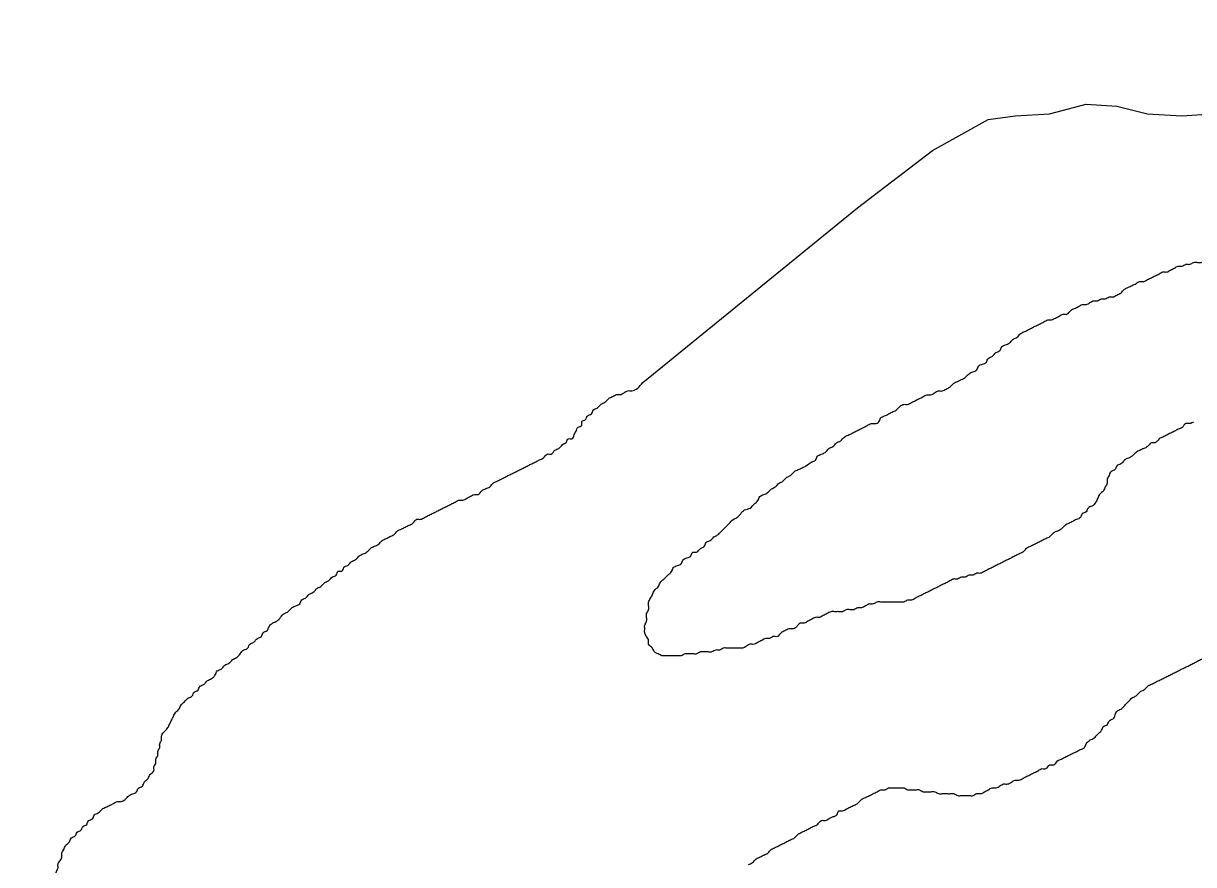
# Model space of a CAD drawing. Extents: x 813775 to 1157140, y 1757555 to 1979907.
# Drawn here: x 1039819 to 1041520, y 1802319 to 1803542 of the extents above; entities that cross this region are included whole.
import ezdxf

# ---------------------------------------------------------------- set-up
doc = ezdxf.new("R2010")
doc.units = 0
doc.layers.add('Level 9', color=7, linetype='Continuous')

msp = doc.modelspace()

# ---------------------------------------------------------------- linework, layer by layer
at = {"layer": 'Level 9'}
msp.add_lwpolyline([(1040719.2, 1803020), (1040869.8, 1803142.8), (1041031.6, 1803274), (1041140.4, 1803357.7), (1041221.3, 1803402.4), (1041260.4, 1803407.9), (1041310.6, 1803410.7), (1041363.6, 1803424.7), (1041408.2, 1803421.9), (1041452.9, 1803410.7), (1041503.1, 1803407.9), (1041589.6, 1803413.5), (1041695.6, 1803444.2), (1041826.7, 1803469.3), (1041955, 1803519.6), (1042042, 1803542.3)], dxfattribs=at)
for points in [[(1041313.5, 1803111.1), (1041319.1, 1803113.8), (1041324.7, 1803116.6), (1041330.3, 1803119.4), (1041335.9, 1803119.4), (1041341.4, 1803125), (1041347, 1803127.8), (1041352.6, 1803130.6), (1041358.2, 1803133.4), (1041363.7, 1803133.4), (1041369.3, 1803136.2), (1041374.9, 1803139), (1041380.5, 1803139), (1041386.1, 1803141.8), (1041391.6, 1803141.8), (1041397.2, 1803144.5), (1041402.8, 1803144.5), (1041408.4, 1803147.3), (1041414, 1803150.1), (1041419.5, 1803155.7), (1041425.1, 1803158.5), (1041430.7, 1803161.3), (1041436.3, 1803164.1), (1041441.9, 1803166.9), (1041447.4, 1803166.9), (1041453, 1803169.7), (1041458.6, 1803172.5), (1041464.2, 1803175.2), (1041469.8, 1803178), (1041475.3, 1803180.8), (1041480.9, 1803180.8), (1041486.5, 1803183.6), (1041492.1, 1803186.4), (1041497.7, 1803189.2), (1041503.2, 1803189.2), (1041508.8, 1803192), (1041514.4, 1803192), (1041520, 1803194.8), (1041525.5, 1803194.8), (1041531.1, 1803194.8), (1041536.7, 1803197.6), (1041542.3, 1803200.4), (1041547.9, 1803203.2), (1041553.4, 1803203.2), (1041559, 1803205.9), (1041564.6, 1803205.9), (1041570.2, 1803205.9), (1041575.8, 1803205.9), (1041581.3, 1803208.7), (1041586.9, 1803208.7), (1041592.5, 1803208.7), (1041598.1, 1803208.7), (1041603.7, 1803208.7), (1041609.2, 1803208.7), (1041614.8, 1803208.7), (1041620.4, 1803208.7), (1041626, 1803208.7), (1041631.6, 1803205.9), (1041637.1, 1803205.9), (1041642.7, 1803205.9), (1041648.3, 1803205.9), (1041653.9, 1803205.9), (1041659.4, 1803205.9), (1041665, 1803208.7), (1041670.6, 1803208.7), (1041676.2, 1803208.7), (1041681.8, 1803208.7), (1041687.3, 1803211.5), (1041692.9, 1803211.5), (1041698.5, 1803211.5), (1041704.1, 1803211.5), (1041709.7, 1803211.5), (1041715.2, 1803211.5), (1041720.8, 1803211.5), (1041726.4, 1803211.5), (1041732, 1803211.5), (1041737.6, 1803208.7), (1041743.1, 1803208.7), (1041748.7, 1803205.9), (1041754.3, 1803203.2), (1041759.9, 1803200.4), (1041765.5, 1803200.4), (1041771, 1803200.4), (1041776.6, 1803200.4), (1041782.2, 1803197.6), (1041787.8, 1803197.6), (1041793.4, 1803197.6), (1041798.9, 1803200.4), (1041804.5, 1803200.4), (1041810.1, 1803200.4), (1041815.7, 1803203.2)], [(1040822.6, 1802795.7), (1040828.1, 1802798.5), (1040833.7, 1802804), (1040839.3, 1802809.6), (1040844.9, 1802815.2), (1040850.5, 1802820.8), (1040856, 1802823.6), (1040861.6, 1802829.2), (1040867.2, 1802834.7), (1040875.6, 1802837.5), (1040881.1, 1802843.1), (1040886.7, 1802848.7), (1040889.5, 1802854.3), (1040895.1, 1802857.1), (1040900.7, 1802859.9), (1040906.3, 1802865.4), (1040911.8, 1802868.2), (1040917.4, 1802873.8), (1040923, 1802876.6), (1040928.6, 1802882.2), (1040934.1, 1802885), (1040939.7, 1802890.6), (1040945.3, 1802893.4), (1040950.9, 1802896.1), (1040956.5, 1802898.9), (1040964.8, 1802904.5), (1040970.4, 1802907.3), (1040973.2, 1802912.9), (1040978.8, 1802915.7), (1040984.4, 1802918.5), (1040989.9, 1802924.1), (1040995.5, 1802926.9), (1041001.1, 1802932.4), (1041006.7, 1802935.2), (1041012.3, 1802940.8), (1041017.8, 1802943.6), (1041023.4, 1802946.4), (1041029, 1802949.2), (1041034.6, 1802952), (1041040.2, 1802954.8), (1041045.7, 1802957.6), (1041051.3, 1802960.3), (1041056.9, 1802960.3), (1041062.5, 1802963.1), (1041065.3, 1802968.7), (1041070.8, 1802971.5), (1041076.4, 1802974.3), (1041082, 1802977.1), (1041087.6, 1802979.9), (1041093.2, 1802985.5), (1041098.7, 1802988.3), (1041104.3, 1802988.3), (1041109.9, 1802991), (1041115.5, 1802993.8), (1041121.1, 1802996.6), (1041126.6, 1802999.4), (1041132.2, 1803002.2), (1041137.8, 1803002.2), (1041143.4, 1803005), (1041148.9, 1803007.8), (1041154.5, 1803007.8), (1041160.1, 1803010.6), (1041165.7, 1803013.4), (1041171.3, 1803019), (1041176.8, 1803021.7), (1041182.4, 1803024.5), (1041188, 1803027.3), (1041193.6, 1803032.9), (1041199.2, 1803035.7), (1041204.7, 1803038.5), (1041207.5, 1803044.1), (1041213.1, 1803046.9), (1041218.7, 1803049.7), (1041221.5, 1803055.2), (1041227.1, 1803058), (1041232.6, 1803063.6), (1041238.2, 1803066.4), (1041241, 1803072), (1041246.6, 1803074.8), (1041252.2, 1803077.6), (1041257.7, 1803083.1), (1041263.3, 1803085.9), (1041268.9, 1803091.5), (1041274.5, 1803094.3), (1041280.1, 1803097.1), (1041285.6, 1803099.9), (1041291.2, 1803102.7), (1041296.8, 1803105.5), (1041302.4, 1803108.3), (1041308, 1803111.1), (1041313.5, 1803111.1)], [(1040608.3, 1802932.7), (1040611.1, 1802938.3), (1040616.7, 1802938.3), (1040619.5, 1802943.9), (1040622.3, 1802949.4), (1040625.1, 1802955), (1040630.7, 1802957.8), (1040630.7, 1802963.4), (1040636.2, 1802966.2), (1040639, 1802971.8), (1040644.6, 1802974.6), (1040647.4, 1802980.1), (1040653, 1802982.9), (1040658.6, 1802988.5), (1040664.1, 1802991.3), (1040669.7, 1802996.9), (1040675.3, 1802999.7), (1040680.9, 1803002.5), (1040686.4, 1803002.5), (1040692, 1803005.3), (1040697.6, 1803008.1), (1040703.2, 1803008.1), (1040719.2, 1803020)], [(1041520, 1802963.1), (1041514.4, 1802960.3), (1041508.8, 1802960.3), (1041503.2, 1802954.8), (1041497.7, 1802952), (1041492.1, 1802949.2), (1041486.5, 1802946.4), (1041480.9, 1802943.6), (1041475.3, 1802940.8), (1041469.8, 1802938), (1041464.2, 1802932.4), (1041458.6, 1802932.4), (1041453, 1802926.9), (1041447.4, 1802924.1), (1041441.9, 1802921.3), (1041436.3, 1802918.5), (1041430.7, 1802912.9), (1041425.1, 1802910.1), (1041419.5, 1802907.3), (1041414, 1802901.7), (1041408.4, 1802898.9), (1041405.6, 1802893.4), (1041400, 1802890.6), (1041397.2, 1802885), (1041394.4, 1802879.4), (1041394.4, 1802873.8), (1041391.6, 1802868.2), (1041388.9, 1802862.7), (1041383.3, 1802857.1), (1041380.5, 1802851.5), (1041377.7, 1802845.9), (1041372.1, 1802840.3), (1041366.5, 1802837.5), (1041363.7, 1802832), (1041358.2, 1802829.2), (1041355.4, 1802823.6), (1041349.8, 1802820.8), (1041344.2, 1802818), (1041338.6, 1802815.2), (1041333.1, 1802812.4), (1041327.5, 1802806.8), (1041321.9, 1802804), (1041316.3, 1802801.3), (1041310.7, 1802795.7), (1041305.2, 1802792.9), (1041299.6, 1802790.1), (1041294, 1802787.3), (1041288.4, 1802784.5), (1041282.8, 1802781.7), (1041277.3, 1802778.9), (1041271.7, 1802773.3), (1041266.1, 1802770.6), (1041260.5, 1802767.8), (1041255, 1802765), (1041249.4, 1802762.2), (1041243.8, 1802759.4), (1041238.2, 1802756.6), (1041232.6, 1802753.8), (1041227.1, 1802751), (1041221.5, 1802748.2), (1041215.9, 1802745.4), (1041210.3, 1802742.6), (1041204.7, 1802742.6), (1041199.2, 1802739.9), (1041193.6, 1802739.9), (1041188, 1802737.1), (1041182.4, 1802737.1), (1041176.8, 1802734.3), (1041171.3, 1802734.3), (1041165.7, 1802731.5), (1041160.1, 1802728.7), (1041154.5, 1802725.9), (1041148.9, 1802723.1), (1041143.4, 1802720.3), (1041137.8, 1802717.5), (1041132.2, 1802714.7), (1041126.6, 1802711.9), (1041121.1, 1802709.2), (1041115.5, 1802706.4), (1041109.9, 1802703.6), (1041104.3, 1802703.6), (1041098.7, 1802700.8), (1041093.2, 1802700.8), (1041087.6, 1802700.8), (1041082, 1802700.8), (1041076.4, 1802700.8), (1041070.8, 1802700.8), (1041065.3, 1802700.8), (1041059.7, 1802700.8), (1041054.1, 1802698), (1041048.5, 1802698)], [(1040123, 1802617.3), (1040128.5, 1802620.1), (1040134.1, 1802625.7), (1040139.7, 1802631.3), (1040145.3, 1802634.1), (1040148.1, 1802639.7), (1040153.6, 1802642.4), (1040159.2, 1802648), (1040164.8, 1802650.8), (1040167.6, 1802656.4), (1040173.2, 1802659.2), (1040176, 1802664.8), (1040181.5, 1802670.4), (1040187.1, 1802673.1), (1040192.7, 1802678.7), (1040198.3, 1802684.3), (1040203.9, 1802687.1), (1040209.4, 1802692.7), (1040215, 1802695.5), (1040220.6, 1802698.3), (1040223.4, 1802703.8), (1040229, 1802706.6), (1040234.5, 1802712.2), (1040240.1, 1802715), (1040245.7, 1802720.6), (1040251.3, 1802723.4), (1040256.9, 1802729), (1040262.4, 1802731.8), (1040268, 1802737.3), (1040273.6, 1802740.1), (1040276.4, 1802745.7), (1040282, 1802745.7), (1040284.8, 1802751.3), (1040290.3, 1802754.1), (1040295.9, 1802759.7), (1040301.5, 1802762.5), (1040307.1, 1802768), (1040312.6, 1802770.8), (1040318.2, 1802773.6), (1040323.8, 1802779.2), (1040329.4, 1802782), (1040335, 1802784.8), (1040340.5, 1802790.4), (1040346.1, 1802793.2), (1040351.7, 1802795.9), (1040357.3, 1802798.7), (1040362.9, 1802804.3), (1040368.4, 1802807.1), (1040374, 1802809.9), (1040379.6, 1802812.7), (1040385.2, 1802815.5), (1040390.8, 1802821.1), (1040396.3, 1802821.1), (1040401.9, 1802823.9), (1040407.5, 1802826.6), (1040413.1, 1802829.4), (1040418.7, 1802832.2), (1040424.2, 1802835), (1040429.8, 1802837.8), (1040435.4, 1802840.6), (1040441, 1802843.4), (1040446.5, 1802846.2), (1040452.1, 1802849), (1040457.7, 1802849), (1040463.3, 1802851.8), (1040468.9, 1802854.6), (1040474.4, 1802857.3), (1040480, 1802857.3), (1040485.6, 1802862.9), (1040491.2, 1802865.7), (1040496.8, 1802868.5), (1040502.3, 1802874.1), (1040507.9, 1802876.9), (1040513.5, 1802879.7), (1040519.1, 1802882.5), (1040524.7, 1802885.3), (1040530.2, 1802888), (1040535.8, 1802890.8), (1040541.4, 1802893.6), (1040547, 1802896.4), (1040552.5, 1802899.2), (1040558.1, 1802902), (1040563.7, 1802904.8), (1040569.3, 1802907.6), (1040574.9, 1802910.4), (1040580.4, 1802916), (1040586, 1802916), (1040591.6, 1802921.5), (1040597.2, 1802924.3), (1040602.8, 1802929.9), (1040608.3, 1802932.7)], [(1041048.5, 1802698), (1041042.9, 1802695.2), (1041037.4, 1802692.4), (1041031.8, 1802692.4), (1041026.2, 1802689.6), (1041020.6, 1802689.6), (1041015, 1802689.6), (1041009.5, 1802686.8), (1041003.9, 1802686.8), (1040998.3, 1802686.8), (1040992.7, 1802686.8), (1040987.1, 1802684), (1040981.6, 1802681.2), (1040976, 1802678.5), (1040970.4, 1802678.5), (1040964.8, 1802675.7), (1040959.3, 1802672.9), (1040953.7, 1802670.1), (1040948.1, 1802670.1), (1040942.5, 1802664.5), (1040936.9, 1802661.7), (1040931.4, 1802661.7), (1040925.8, 1802658.9), (1040920.2, 1802656.1), (1040914.6, 1802650.5), (1040909, 1802650.5), (1040903.5, 1802647.8), (1040897.9, 1802647.8), (1040892.3, 1802645), (1040886.7, 1802642.2), (1040881.1, 1802639.4), (1040875.6, 1802639.4), (1040870, 1802636.6), (1040864.4, 1802633.8), (1040858.8, 1802633.8), (1040853.2, 1802633.8), (1040847.7, 1802633.8), (1040842.1, 1802633.8), (1040836.5, 1802633.8), (1040830.9, 1802631), (1040825.4, 1802631), (1040819.8, 1802628.2), (1040814.2, 1802628.2), (1040808.6, 1802628.2), (1040803, 1802628.2), (1040797.5, 1802625.4), (1040791.9, 1802625.4), (1040786.3, 1802625.4), (1040780.7, 1802625.4), (1040775.1, 1802622.6), (1040769.6, 1802622.6), (1040764, 1802622.6), (1040758.4, 1802622.6), (1040752.8, 1802622.6), (1040747.2, 1802622.6), (1040741.7, 1802625.4), (1040736.1, 1802628.2), (1040733.3, 1802633.8), (1040727.7, 1802639.4), (1040727.7, 1802645), (1040724.9, 1802650.5), (1040722.1, 1802656.1), (1040722.1, 1802661.7), (1040722.1, 1802667.3), (1040724.9, 1802672.9), (1040724.9, 1802678.5), (1040724.9, 1802684), (1040727.7, 1802689.6), (1040727.7, 1802695.2), (1040727.7, 1802700.8), (1040730.5, 1802706.4), (1040733.3, 1802711.9), (1040736.1, 1802717.5), (1040741.7, 1802723.1), (1040744.5, 1802728.7), (1040750, 1802734.3), (1040755.6, 1802739.9), (1040761.2, 1802745.4), (1040764, 1802751), (1040769.6, 1802753.8), (1040775.1, 1802756.6), (1040777.9, 1802762.2), (1040783.5, 1802765), (1040789.1, 1802767.8), (1040791.9, 1802773.3), (1040797.5, 1802773.3), (1040803, 1802778.9), (1040808.6, 1802781.7), (1040811.4, 1802787.3), (1040817, 1802790.1), (1040822.6, 1802795.7)], [(1041369.6, 1802500.4), (1041375.2, 1802503.2), (1041380.8, 1802508.8), (1041386.3, 1802514.3), (1041389.1, 1802519.9), (1041394.7, 1802522.7), (1041397.5, 1802528.3), (1041403.1, 1802531.1), (1041405.9, 1802536.7), (1041408.7, 1802542.3), (1041414.2, 1802545), (1041419.8, 1802550.6), (1041425.4, 1802556.2), (1041431, 1802561.8), (1041436.6, 1802564.6), (1041442.1, 1802570.2), (1041447.7, 1802573), (1041453.3, 1802578.5), (1041458.9, 1802581.3), (1041464.5, 1802584.1), (1041470, 1802586.9), (1041475.6, 1802589.7), (1041481.2, 1802592.5), (1041486.8, 1802595.3), (1041492.3, 1802598.1), (1041497.9, 1802600.9), (1041503.5, 1802603.7), (1041509.1, 1802606.4), (1041514.7, 1802609.2), (1041520.2, 1802612), (1041525.8, 1802614.8), (1041531.4, 1802617.6), (1041537, 1802617.6), (1041542.6, 1802620.4), (1041548.1, 1802623.2), (1041553.7, 1802626), (1041559.3, 1802626), (1041564.9, 1802628.8), (1041570.5, 1802628.8), (1041576, 1802631.6), (1041581.6, 1802631.6), (1041587.2, 1802631.6), (1041592.8, 1802634.4), (1041598.4, 1802634.4), (1041603.9, 1802634.4), (1041609.5, 1802634.4), (1041615.1, 1802634.4), (1041620.7, 1802637.1), (1041626.3, 1802637.1), (1041631.8, 1802639.9), (1041637.4, 1802642.7), (1041643, 1802642.7), (1041648.6, 1802645.5), (1041654.1, 1802648.3), (1041659.7, 1802651.1), (1041665.3, 1802651.1), (1041670.9, 1802653.9), (1041676.5, 1802653.9), (1041682, 1802656.7), (1041687.6, 1802656.7), (1041693.2, 1802659.5), (1041698.8, 1802662.3), (1041704.4, 1802662.3), (1041709.9, 1802665.1), (1041715.5, 1802667.8), (1041721.1, 1802670.6), (1041726.7, 1802673.4), (1041732.3, 1802676.2), (1041737.8, 1802679), (1041743.4, 1802679), (1041749, 1802681.8), (1041754.6, 1802684.6), (1041760.2, 1802687.4), (1041765.7, 1802690.2), (1041768.5, 1802695.8), (1041774.1, 1802695.8), (1041779.7, 1802701.3), (1041785.3, 1802704.1), (1041790.8, 1802706.9), (1041796.4, 1802709.7), (1041802, 1802712.5), (1041804.8, 1802718.1), (1041810.4, 1802720.9), (1041815.9, 1802723.7), (1041821.5, 1802726.5), (1041827.1, 1802729.2), (1041832.7, 1802732), (1041835.5, 1802737.6), (1041841.1, 1802737.6), (1041846.6, 1802743.2), (1041852.2, 1802746)], [(1039818.9, 1802173.6), (1039821.7, 1802179.1), (1039824.5, 1802184.7), (1039824.5, 1802190.3), (1039827.3, 1802195.9), (1039827.3, 1802201.5), (1039830.1, 1802207.1), (1039832.8, 1802212.6), (1039835.6, 1802218.2), (1039838.4, 1802223.8), (1039841.2, 1802229.4), (1039841.2, 1802235), (1039844, 1802240.6), (1039846.8, 1802246.1), (1039846.8, 1802251.7), (1039849.6, 1802257.3), (1039852.4, 1802262.9), (1039852.4, 1802268.5), (1039855.2, 1802274), (1039857.9, 1802279.6), (1039860.7, 1802285.2), (1039860.7, 1802290.8), (1039863.5, 1802296.4), (1039866.3, 1802302), (1039866.3, 1802307.5), (1039869.1, 1802313.1), (1039869.1, 1802318.7), (1039871.9, 1802324.3), (1039874.7, 1802329.9), (1039874.7, 1802335.4), (1039877.5, 1802341), (1039880.3, 1802346.6), (1039885.8, 1802352.2), (1039888.6, 1802357.8), (1039894.2, 1802360.6), (1039897, 1802366.1), (1039902.6, 1802368.9), (1039905.4, 1802374.5), (1039910.9, 1802377.3), (1039913.7, 1802382.9), (1039919.3, 1802385.7), (1039922.1, 1802391.3), (1039927.7, 1802394.1), (1039933.3, 1802399.6), (1039938.8, 1802402.4), (1039944.4, 1802405.2), (1039950, 1802408), (1039955.6, 1802410.8), (1039961.2, 1802410.8), (1039966.7, 1802413.6), (1039972.3, 1802419.2), (1039977.9, 1802422), (1039983.5, 1802424.8), (1039986.3, 1802430.3), (1039991.8, 1802433.1), (1039994.6, 1802438.7), (1040000.2, 1802444.3), (1040003, 1802449.9), (1040008.6, 1802455.5), (1040008.6, 1802461), (1040011.4, 1802466.6), (1040011.4, 1802472.2), (1040014.2, 1802477.8), (1040014.2, 1802483.4), (1040017, 1802488.9), (1040017, 1802494.5), (1040019.7, 1802500.1), (1040019.7, 1802505.7), (1040022.5, 1802511.3), (1040028.1, 1802516.9), (1040030.9, 1802522.4), (1040033.7, 1802528), (1040036.5, 1802533.6), (1040039.3, 1802539.2), (1040044.8, 1802544.8), (1040047.6, 1802550.3), (1040053.2, 1802555.9), (1040058.8, 1802561.5), (1040064.4, 1802564.3), (1040067.2, 1802569.9), (1040072.7, 1802572.7), (1040075.5, 1802578.3), (1040081.1, 1802581), (1040086.7, 1802586.6), (1040092.3, 1802589.4), (1040097.8, 1802595), (1040100.6, 1802600.6), (1040106.2, 1802603.4), (1040111.8, 1802609), (1040117.4, 1802611.7), (1040123, 1802617.3)], [(1040873.1, 1802319), (1040878.6, 1802321.8), (1040884.2, 1802327.3), (1040889.8, 1802330.1), (1040895.4, 1802332.9), (1040900.9, 1802335.7), (1040906.5, 1802341.3), (1040912.1, 1802344.1), (1040917.7, 1802346.9), (1040923.3, 1802349.7), (1040928.8, 1802352.5), (1040934.4, 1802355.3), (1040940, 1802358), (1040945.6, 1802363.6), (1040951.2, 1802366.4), (1040956.7, 1802369.2), (1040962.3, 1802372), (1040967.9, 1802374.8), (1040973.5, 1802377.6), (1040979.1, 1802383.2), (1040984.6, 1802383.2), (1040990.2, 1802386), (1040995.8, 1802388.7), (1041001.4, 1802391.5), (1041004.2, 1802397.1), (1041009.7, 1802397.1), (1041015.3, 1802399.9), (1041020.9, 1802402.7), (1041026.5, 1802405.5), (1041032.1, 1802408.3), (1041037.6, 1802413.9), (1041043.2, 1802416.7), (1041048.8, 1802419.4), (1041054.4, 1802422.2), (1041060, 1802425), (1041065.5, 1802427.8), (1041071.1, 1802427.8), (1041076.7, 1802430.6), (1041082.3, 1802430.6), (1041087.9, 1802430.6), (1041093.4, 1802430.6), (1041099, 1802430.6), (1041104.6, 1802427.8), (1041110.2, 1802427.8), (1041115.7, 1802427.8), (1041121.3, 1802427.8), (1041126.9, 1802425), (1041132.5, 1802425), (1041138.1, 1802425), (1041143.6, 1802425), (1041149.2, 1802422.2), (1041154.8, 1802422.2), (1041160.4, 1802422.2), (1041166, 1802422.2), (1041171.5, 1802422.2), (1041177.1, 1802419.4), (1041182.7, 1802419.4), (1041188.3, 1802419.4), (1041193.9, 1802419.4), (1041199.4, 1802419.4), (1041205, 1802422.2), (1041210.6, 1802422.2), (1041216.2, 1802425), (1041221.8, 1802427.8), (1041227.3, 1802430.6), (1041232.9, 1802430.6), (1041238.5, 1802433.4), (1041244.1, 1802436.2), (1041249.7, 1802436.2), (1041255.2, 1802439), (1041260.8, 1802441.8), (1041266.4, 1802441.8), (1041272, 1802444.6), (1041277.5, 1802447.4), (1041283.1, 1802450.1), (1041288.7, 1802452.9), (1041294.3, 1802455.7), (1041299.9, 1802458.5), (1041305.4, 1802458.5), (1041311, 1802464.1), (1041316.6, 1802464.1), (1041322.2, 1802469.7), (1041327.8, 1802472.5), (1041333.3, 1802475.3), (1041338.9, 1802478.1), (1041344.5, 1802480.8), (1041350.1, 1802483.6), (1041355.7, 1802486.4), (1041361.2, 1802489.2), (1041364, 1802494.8), (1041369.6, 1802500.4)]]:
    msp.add_spline(points, degree=3, dxfattribs=at)

doc.saveas('drawing.dxf')
